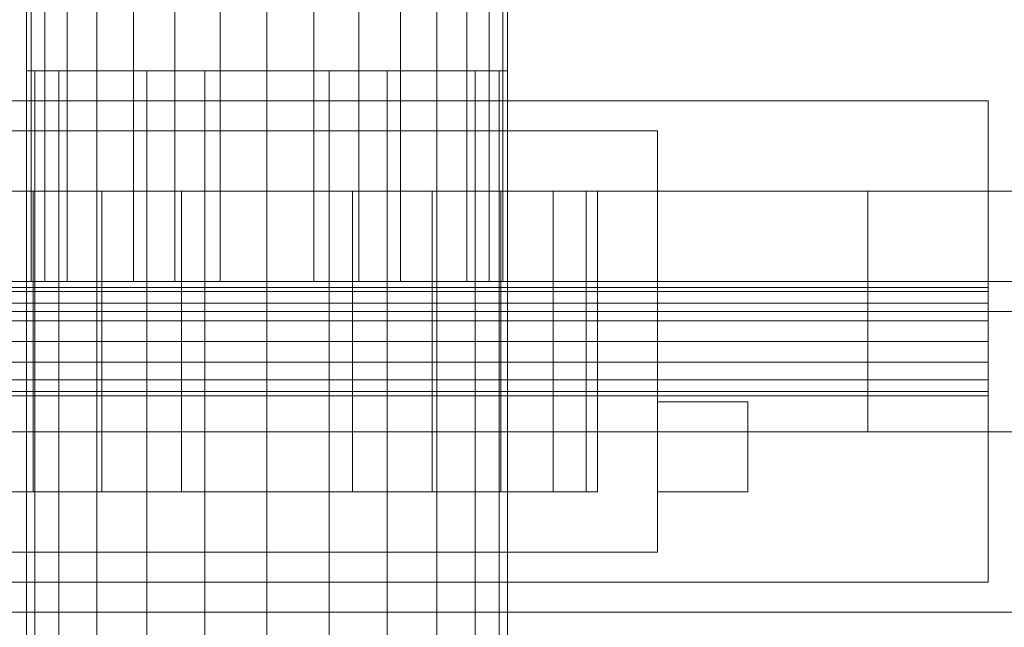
# Model space of a CAD drawing. Header units: millimetres. Extents: x -4395 to 65662, y -65530 to 6847.
# Tile 967 of 1034: x 59970 to 60134, y -16732 to -16632. Entities that reach past the tile are written whole.
import ezdxf

# ---------------------------------------------------------------- set-up
doc = ezdxf.new("R2010")
doc.units = ezdxf.units.MM
doc.layers.add('superior_secador', color=7, linetype='Continuous', lineweight=0)

msp = doc.modelspace()

# ---------------------------------------------------------------- linework, layer by layer
at = {"layer": 'superior_secador'}
for p, q in [((59971.134, -16520), (59971.134, -16675)), ((59971.902, -16520), (59971.902, -16675)), ((59974.179, -16520), (59974.179, -16675)), ((59977.875, -16520), (59977.875, -16675)), ((59982.85, -16520), (59982.85, -16675)), ((59988.911, -16520), (59988.911, -16675)), ((59995.827, -16520), (59995.827, -16675)), ((60003.33, -16520), (60003.33, -16675)), ((60011.134, -16520), (60011.134, -16675)), ((60018.937, -16520), (60018.937, -16675)), ((60026.441, -16520), (60026.441, -16675)), ((60033.357, -16520), (60033.357, -16675)), ((60039.418, -16520), (60039.418, -16675)), ((60044.393, -16520), (60044.393, -16675)), ((60048.089, -16520), (60048.089, -16675)), ((60050.365, -16520), (60050.365, -16675)), ((60051.134, -16675), (60051.134, -16520)), ((59971.134, -16570), (59971.134, -16675)), ((59971.902, -16570), (59971.902, -16675)), ((59974.179, -16570), (59974.179, -16675)), ((59977.875, -16570), (59977.875, -16675)), ((59982.85, -16570), (59982.85, -16675)), ((59988.911, -16570), (59988.911, -16675)), ((59995.827, -16570), (59995.827, -16675)), ((60003.33, -16570), (60003.33, -16675)), ((60011.134, -16570), (60011.134, -16675)), ((60018.937, -16570), (60018.937, -16675)), ((60026.441, -16570), (60026.441, -16675)), ((60033.357, -16570), (60033.357, -16675)), ((60039.418, -16570), (60039.418, -16675)), ((60044.393, -16570), (60044.393, -16675)), ((60048.089, -16570), (60048.089, -16675)), ((60050.365, -16570), (60050.365, -16675)), ((60051.134, -16675), (60051.134, -16570)), ((59972.497, -16640), (59971.134, -16640)), ((59971.134, -16640), (59971.134, -19360)), ((59976.493, -16640), (59972.497, -16640)), ((59972.497, -16640), (59972.497, -19360)), ((59982.85, -16640), (59976.493, -16640)), ((59976.493, -16640), (59976.493, -19360)), ((59991.134, -16640), (59982.85, -16640)), ((59982.85, -16640), (59982.85, -19360)), ((60000.781, -16640), (59991.134, -16640)), ((59991.134, -16640), (59991.134, -19360)), ((60011.134, -16640), (60000.781, -16640)), ((60000.781, -16640), (60000.781, -19360)), ((60021.487, -16640), (60011.134, -16640)), ((60011.134, -16640), (60011.134, -19360)), ((60031.134, -16640), (60021.487, -16640)), ((60021.487, -16640), (60021.487, -19360)), ((60039.418, -16640), (60031.134, -16640)), ((60031.134, -16640), (60031.134, -19360)), ((60045.775, -16640), (60039.418, -16640)), ((60039.418, -16640), (60039.418, -19360)), ((60049.771, -16640), (60045.775, -16640)), ((60045.775, -16640), (60045.775, -19360)), ((60049.771, -16640), (60051.134, -16640)), ((60049.771, -16640), (60049.771, -19360)), ((60051.134, -19360), (60051.134, -16640)), ((59901.134, -16645), (60131.134, -16645)), ((60131.134, -16645), (60131.134, -16725)), ((59946.134, -16650), (60076.134, -16650)), ((60076.134, -16650), (60076.134, -16720)), ((40811.134, -16660), (60111.134, -16660)), ((59951.134, -16660), (60231.134, -16660)), ((59972.243, -16660), (59963.502, -16660)), ((59983.634, -16660), (59972.243, -16660)), ((59972.243, -16660), (59972.243, -16710)), ((59996.899, -16660), (59983.634, -16660)), ((59983.634, -16660), (59983.634, -16710)), ((60011.134, -16660), (59996.899, -16660)), ((59996.899, -16660), (59996.899, -16710)), ((60025.369, -16660), (60011.134, -16660)), ((60011.134, -16660), (60011.134, -16710)), ((60038.634, -16660), (60025.369, -16660)), ((60025.369, -16660), (60025.369, -16710)), ((60050.025, -16660), (60038.634, -16660)), ((60038.634, -16660), (60038.634, -16710)), ((60058.765, -16660), (60050.025, -16660)), ((60050.025, -16660), (60050.025, -16710)), ((60064.26, -16660), (60058.765, -16660)), ((60058.765, -16660), (60058.765, -16710)), ((60064.26, -16660), (60066.134, -16660)), ((60064.26, -16660), (60064.26, -16710)), ((60066.134, -16710), (60066.134, -16660)), ((60111.134, -16660), (60111.134, -16700)), ((40461.134, -16675), (60461.134, -16675)), ((60461.134, -16675), (59461.134, -16675)), ((60176.134, -16675), (59846.134, -16675)), ((60131.134, -16676), (59881.134, -16676)), ((59971.902, -16675), (59971.134, -16675)), ((59974.179, -16675), (59971.902, -16675)), ((59977.875, -16675), (59974.179, -16675)), ((59982.85, -16675), (59977.875, -16675)), ((59988.911, -16675), (59982.85, -16675)), ((59995.827, -16675), (59988.911, -16675)), ((60003.33, -16675), (59995.827, -16675)), ((60011.134, -16675), (60003.33, -16675)), ((60018.937, -16675), (60011.134, -16675)), ((60026.441, -16675), (60018.937, -16675)), ((60033.357, -16675), (60026.441, -16675)), ((60039.418, -16675), (60033.357, -16675)), ((60044.393, -16675), (60039.418, -16675)), ((60048.089, -16675), (60044.393, -16675)), ((60050.365, -16675), (60048.089, -16675)), ((60051.134, -16675), (60050.365, -16675)), ((60131.134, -16676), (60131.134, -16676.685)), ((59881.134, -16676.685), (60131.134, -16676.685)), ((60131.134, -16676.685), (60131.134, -16678.636)), ((59881.134, -16678.636), (60131.134, -16678.636)), ((60131.134, -16678.636), (60131.134, -16681.556)), ((60461.134, -16680), (40461.134, -16680)), ((59881.134, -16681.556), (60131.134, -16681.556)), ((60131.134, -16681.556), (60131.134, -16685)), ((59881.134, -16685), (60131.134, -16685)), ((60131.134, -16685), (60131.134, -16688.444)), ((59881.134, -16688.444), (60131.134, -16688.444)), ((60131.134, -16688.444), (60131.134, -16691.364)), ((59881.134, -16691.364), (60131.134, -16691.364)), ((60131.134, -16691.364), (60131.134, -16693.315)), ((59881.134, -16693.315), (60131.134, -16693.315)), ((59881.134, -16694), (60131.134, -16694)), ((60131.134, -16693.315), (60131.134, -16694)), ((60076.134, -16710), (60076.134, -16695)), ((60076.134, -16695), (60091.134, -16695)), ((60091.134, -16695), (60091.134, -16710)), ((60111.134, -16700), (40811.134, -16700)), ((60231.134, -16700), (59951.134, -16700)), ((59972.243, -16710), (59963.502, -16710)), ((59983.634, -16710), (59972.243, -16710)), ((59996.899, -16710), (59983.634, -16710)), ((60011.134, -16710), (59996.899, -16710)), ((60025.369, -16710), (60011.134, -16710)), ((60038.634, -16710), (60025.369, -16710)), ((60050.025, -16710), (60038.634, -16710)), ((60058.765, -16710), (60050.025, -16710)), ((60064.26, -16710), (60058.765, -16710)), ((60066.134, -16710), (60064.26, -16710)), ((60091.134, -16710), (60076.134, -16710)), ((60076.134, -16720), (59946.134, -16720)), ((60131.134, -16725), (59901.134, -16725)), ((40461.134, -16730), (60461.134, -16730))]:
    msp.add_line(p, q, dxfattribs=at)

doc.saveas('drawing.dxf')
